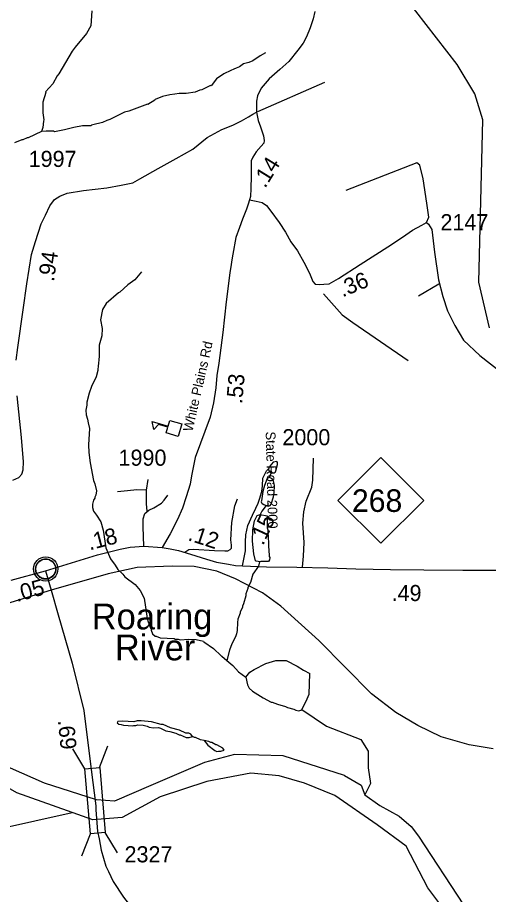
# Model space of a CAD drawing. Extents: x 1248224 to 1454986, y 825081 to 985870.
# Drawn here: x 1407700 to 1411354, y 897229 to 904029 of the extents above; entities that cross this region are included whole.
import ezdxf

# ---------------------------------------------------------------- set-up
doc = ezdxf.new("R2010")
doc.units = 0
for name, color, linetype in [('Exist Civil Demographics Community CELL', 7, 'Continuous'), ('Exist Civil Demographics Community Label', 7, 'Continuous'), ('Exist Cultural Educational Facility High CELL', 7, 'Continuous'), ('Exist Hydrographic Misc Water Feature', 7, 'Continuous'), ('Exist Hydrographic River Shore', 7, 'Continuous'), ('Exist Railroad Mainline', 7, 'Continuous'), ('Exist Road Non-System Type 51', 7, 'Continuous'), ('Exist Road Primary NC Attributed', 7, 'Continuous'), ('Exist Road Primary NC Mileage Hundredths English Label', 7, 'Continuous'), ('Exist Road Primary NC Shield CELL', 7, 'Continuous'), ('Exist Road Primary NC Shield Number Label', 7, 'Continuous'), ('Exist Road Secondary Mileage Hundredths English Label', 7, 'Continuous'), ('Exist Road Secondary Structure Standard Bridge CELL', 7, 'Continuous'), ('Exist Road Secondary Structure Standard Bridge Number Label', 7, 'Continuous'), ('Exist Road Secondary Type 41 Attributed', 7, 'Continuous'), ('Exist Road Secondary Type 51 Attributed', 7, 'Continuous'), ('Exist Road Secondary Type 51 Label', 7, 'Continuous'), ('Exist Road Secondary Type 51 Number Label', 7, 'Continuous')]:
    doc.layers.add(name, color=color, linetype=linetype)

msp = doc.modelspace()

# ---------------------------------------------------------------- linework, layer by layer
at = {"layer": 'Exist Civil Demographics Community CELL'}
msp.add_lwpolyline([(1407841, 899765.5), (1407842, 899771), (1407843.8, 899777.6), (1407846.7, 899784.8), (1407849.6, 899790.6), (1407853, 899796.3), (1407856.7, 899801.4), (1407860.7, 899805.8), (1407865.3, 899810.4), (1407870.8, 899815), (1407876.2, 899818.6), (1407881.1, 899821.5), (1407886.2, 899824), (1407891.6, 899826.3), (1407897.3, 899828.1), (1407901.6, 899829.2), (1407906.5, 899830), (1407910.6, 899830.7), (1407916.9, 899830.9), (1407921.4, 899830.8), (1407927, 899830.6), (1407931.9, 899829.9), (1407936.9, 899828.9), (1407941.9, 899827.5), (1407947, 899825.5), (1407953.7, 899822.6), (1407959.9, 899819.1), (1407965, 899815.6), (1407970.2, 899811.5), (1407973.5, 899808.4), (1407977.6, 899804), (1407981.5, 899799.3), (1407984.5, 899794.7), (1407987.7, 899789.7), (1407990.1, 899784.6), (1407992.2, 899779.6), (1407993.7, 899774.5), (1407995, 899770), (1407996.1, 899763.9), (1407996.7, 899759.2), (1407997, 899753.2), (1407996.8, 899747.4), (1407996.2, 899741.7), (1407995.3, 899736.2), (1407993.6, 899730.1), (1407991.8, 899724.2), (1407989.5, 899719.2), (1407986.3, 899713.2), (1407983, 899707.9), (1407979.6, 899703.2), (1407975.4, 899698.4), (1407970.1, 899693.5), (1407965.1, 899689.3), (1407960, 899685.9), (1407955.7, 899683.4), (1407948.9, 899680.2), (1407941.8, 899677.4), (1407935.8, 899676), (1407929.2, 899674.7), (1407924.8, 899674.2), (1407920.3, 899673.9), (1407914.7, 899673.9), (1407910.4, 899674.4), (1407904.8, 899675.1), (1407898.9, 899676.4), (1407894.3, 899677.7), (1407889.1, 899679.6), (1407884.5, 899681.6), (1407880.6, 899683.8), (1407873.8, 899687.9), (1407868.2, 899692.2), (1407863.3, 899696.6), (1407858.8, 899701.5), (1407855.7, 899705.5), (1407852.7, 899709.6), (1407848.6, 899716.7), (1407846.9, 899720.3), (1407845.1, 899724.3), (1407842.6, 899732.5), (1407841, 899739.5), (1407840.3, 899744.7), (1407840, 899751), (1407840, 899755.7), (1407840.5, 899762.2)], close=True, dxfattribs=at)
for centre, radius in [((1407918.6, 899753), 94.3), ((1407918.4, 899753.3), 76.7)]:
    msp.add_circle(centre, radius, dxfattribs=at)
at = {"layer": 'Exist Cultural Educational Facility High CELL'}
msp.add_lwpolyline([(1408945.6, 900779.7), (1408851.7, 900807.6), (1408864.8, 900851.7), (1408792.9, 900873.1), (1408756.2, 900834.9), (1408744.4, 900897.6), (1408867.6, 900860.9), (1408880.7, 900905.1), (1408974.6, 900877.2)], close=True, dxfattribs=at)
at = {"layer": 'Exist Hydrographic Misc Water Feature'}
msp.add_line((1409963.8, 898782.5), (1409967, 898941.6), dxfattribs=at)
for points in [[(1411363.2, 901623.2), (1411278.2, 901976.1), (1411311.3, 903236.1), (1411248.3, 903437.6), (1411111.2, 903663.7), (1410550.2, 904390.6), (1410356.2, 904745.9), (1410355.2, 905103.7), (1410210.2, 905349.5)], [(1408274.9, 904079.8), (1408268.4, 903964), (1408235.1, 903904.8), (1408146.8, 903798.7), (1408124.1, 903767.3), (1408020.3, 903593.7), (1408008, 903578), (1407972.6, 903514.7), (1407917.3, 903452.1), (1407918.7, 903446.5), (1407895.5, 903372.5), (1407896.5, 903290.2), (1407904.6, 903236.5), (1407900.2, 903224.6), (1407895.2, 903176.7), (1407886.4, 903144.4)], [(1409624, 903754.1), (1409583.5, 903731.1), (1409526.6, 903692.4), (1409494.3, 903679.1), (1409454.1, 903670), (1409421.6, 903646.7), (1409397.3, 903635.2), (1409377.2, 903629.7), (1409355, 903618.2), (1409300.4, 903593.4), (1409243.5, 903552.7), (1409202.4, 903499.7), (1409197, 903500.9), (1409129.7, 903469.2), (1409113.6, 903465.6), (1409079.3, 903450.4), (1409009.1, 903440), (1408953.1, 903441.2), (1408920.9, 903434), (1408880.9, 903430.8), (1408824.5, 903416), (1408768, 903393.4), (1408764.8, 903388.5), (1408711.2, 903354.6), (1408707.6, 903356), (1408562.1, 903301.9), (1408529.9, 903294.6), (1408416.6, 903237.2), (1408392.5, 903229.7), (1408360.1, 903214.4), (1408283.7, 903198.1), (1408273.6, 903194.4), (1408271.5, 903188.4), (1408203.5, 903189.8), (1408135.6, 903176.2), (1408062.9, 903157), (1407986.5, 903142.7), (1407978.6, 903146.9), (1407922.6, 903148.1), (1407886.4, 903144.4)], [(1407886.4, 903144.4), (1407781.4, 903095.3), (1407773.4, 903095.4), (1407741.1, 903080.1), (1407733.1, 903080.3), (1407676.6, 903057.6)], [(1408660.5, 902057.5), (1408609.1, 901994.7), (1408554.3, 901955.9), (1408493.1, 901899.3), (1408482.9, 901893.6), (1408387.1, 901811.8), (1408358.1, 901764.4), (1408344.4, 901684.8), (1408356.9, 901616.6), (1408353.7, 901560.6), (1408334.1, 901489.1), (1408334.2, 901401.2), (1408329.7, 901377.3), (1408329, 901345.3), (1408324.6, 901329.4), (1408324, 901297.4), (1408321.8, 901291.5), (1408310.8, 901241.7), (1408273.9, 901167.7), (1408256, 901115), (1408238.5, 901047.5), (1408238, 901023.5), (1408229.2, 900983.7), (1408232.3, 900947.7), (1408243.6, 900915.5), (1408247, 900887.4), (1408258.1, 900843.2), (1408251.3, 900715.4), (1408254, 900655.4), (1408264.2, 900575.2), (1408289.2, 900438.8), (1408300.7, 900414.5), (1408313.5, 900358.3), (1408306.9, 900326.4), (1408298.5, 900310.6), (1408298.4, 900302.6), (1408289.9, 900286.8), (1408281.2, 900255), (1408280.7, 900231), (1408290.1, 900200.9), (1408313.4, 900170.3), (1408346.3, 900117.6), (1408364.9, 900053.3), (1408385.1, 899917.8), (1408420.1, 899832.2), (1408457.1, 899783.4), (1408478.3, 899749), (1408517.5, 899712.2), (1408533, 899691.9), (1408611.8, 899632.1), (1408650.8, 899587.3), (1408681.5, 899526.7), (1408706.1, 899370.2), (1408713.5, 899342), (1408721.1, 899325.9), (1408721, 899317.9), (1408736.2, 899285.5), (1408736, 899277.5), (1408747.5, 899251.4), (1408767.1, 899232.9), (1408775.1, 899232.7), (1408806.8, 899220), (1408914.7, 899213.7), (1408922.6, 899209.5), (1408946.6, 899209), (1408962.5, 899204.6), (1409026.6, 899207.6), (1409086.2, 899205.9), (1409142.2, 899192.7), (1409144.8, 899187.7), (1409221.1, 899137), (1409279.8, 899079.7), (1409285.8, 899077.6), (1409324.3, 899043)], [(1409668.7, 900498.2), (1409690.8, 900499.8), (1409698.9, 900503.6), (1409705, 900513.4), (1409716.1, 900563.1), (1409716.5, 900579.1), (1409712.7, 900587.2), (1409684.5, 900581.9), (1409657.9, 900550.4), (1409649.5, 900534.6), (1409647.3, 900524.7), (1409653, 900512.6), (1409668.7, 900498.2)], [(1409668.7, 900498.2), (1409658.3, 900476.5), (1409655.9, 900462.5)], [(1409655.9, 900462.5), (1409645.9, 900460.8), (1409637.8, 900455), (1409616.6, 900401.4), (1409603.6, 900353.8), (1409594, 900282), (1409589.9, 900274.1), (1409591.6, 900266.1), (1409597.6, 900259.9), (1409611.4, 900253.7), (1409628.4, 900244.8)], [(1409628.4, 900244.8), (1409637.2, 900245.1), (1409645.1, 900240.9), (1409661.2, 900244.6), (1409667.4, 900254.4), (1409686.7, 900311.9), (1409691.4, 900343.8), (1409692.6, 900399.8), (1409685.3, 900435.9), (1409675.7, 900452.1), (1409655.9, 900462.5)], [(1409628.4, 900244.8), (1409594.3, 900202), (1409583.6, 900174.3)], [(1409578.3, 899807.3), (1409567.7, 899810.9), (1409551.8, 899813.2), (1409545.9, 899817.3), (1409533.1, 899871.6), (1409523.1, 899967.7), (1409525.1, 900055.7), (1409538.6, 900127.4), (1409559.5, 900166.9), (1409583.6, 900174.3)], [(1409583.6, 900174.3), (1409637.2, 900164.2), (1409637.4, 900073.1), (1409641.1, 900057.2), (1409643.6, 899985.1), (1409647.2, 899969.1), (1409646.2, 899921.1), (1409649.9, 899905), (1409652.6, 899849), (1409656.4, 899840.9), (1409656.1, 899824.9), (1409645.8, 899811.2), (1409587.7, 899810.5), (1409578.3, 899807.3)], [(1409578.3, 899807.3), (1409569, 899774.9), (1409525.6, 899711.8), (1409508.2, 899648.3), (1409487.4, 899608.8), (1409487.1, 899600.8), (1409470.3, 899561.2), (1409469.9, 899545.2), (1409452.6, 899481.7), (1409444.2, 899465.9), (1409444.1, 899457.9), (1409427.2, 899418.2), (1409427.1, 899410.2), (1409409.9, 899362.6), (1409405.4, 899338.8), (1409404.1, 899274.9), (1409399.6, 899251), (1409391.1, 899227.2), (1409361.9, 899171.8), (1409344.8, 899124.3), (1409324.3, 899043)], [(1409324.3, 899043), (1409370.3, 899005.7), (1409415.1, 898954.8), (1409471.5, 898913.4)], [(1409471.5, 898913.4), (1409503, 898952.8), (1409535.5, 898974.2), (1409626.6, 899020.1), (1409703.1, 899044.4), (1409783, 899042.7), (1409870.1, 898998.7), (1409917.4, 898967.7), (1409967, 898941.6)], [(1409471.5, 898913.4), (1409482.9, 898853.4), (1409496.4, 898829.1), (1409521.9, 898806.5), (1409604.7, 898754.8), (1409668.1, 898721.3), (1409676.1, 898721.1), (1409715.7, 898704.3), (1409779.3, 898686.9), (1409795.1, 898678.6), (1409842.9, 898665.6), (1409858.7, 898657.2), (1409882.6, 898652.6), (1409898.7, 898658.3), (1409904.8, 898664.1), (1409940.2, 898727.4), (1409963.8, 898782.5)], [(1409904.8, 898664.1), (1410096.4, 898533.8), (1410364.6, 898432), (1410420.1, 898339.5), (1410420.1, 898209.9), (1410438.6, 898089.6), (1410395.4, 898001.4)], [(1409058.6, 898454), (1409045.1, 898472.2), (1409029.2, 898478.6), (1409005.2, 898479.1), (1408957.7, 898504.1), (1408886, 898521.7), (1408830.7, 898546.8), (1408814.7, 898547.3), (1408739.1, 898568.9), (1408659.2, 898576.7), (1408627.3, 898575.3), (1408603.1, 898567.9), (1408515.1, 898571.9), (1408478, 898570.1), (1408474, 898560.1), (1408485.2, 898550.9), (1408502.8, 898546.7), (1408522.5, 898541.7), (1408594.3, 898536.1), (1408602.4, 898540), (1408618.4, 898539.6), (1408632.5, 898543.3), (1408674.5, 898542.3), (1408706.3, 898533.6), (1408722.1, 898525.3), (1408754.1, 898520.6), (1408794.1, 898523.7), (1408810.1, 898519.4), (1408849.5, 898498.5), (1408881.5, 898493.8), (1408929.2, 898480.7), (1408952.9, 898468.2), (1408960.9, 898468.1), (1409008.5, 898447), (1409032.4, 898446.5), (1409058.6, 898454)], [(1409147.5, 898422.8), (1409120.1, 898428.5), (1409080.4, 898445.4), (1409072.4, 898445.7), (1409058.6, 898454)], [(1409147.5, 898422.8), (1409177.2, 898387.3), (1409230.3, 898346.2), (1409246.1, 898337.8), (1409260.2, 898341.5), (1409278.2, 898341.2), (1409303.5, 898348.6), (1409292.8, 898364.8), (1409247.2, 898389.8), (1409239.2, 898390), (1409207.7, 898406.7), (1409199.7, 898406.8), (1409183.8, 898415.2), (1409147.5, 898422.8)]]:
    msp.add_lwpolyline(points, dxfattribs=at)
at = {"layer": 'Exist Hydrographic River Shore'}
for points in [[(1408311.2, 897962), (1407910.1, 898091.5), (1407378.4, 898325.6)], [(1410238, 898152.8), (1409760.7, 898304.6), (1409382.7, 898313.5), (1409151.6, 898252.2), (1408733.9, 898075.2), (1408451.1, 897953.1), (1408311.2, 897962)], [(1408282.9, 897808.2), (1407695.3, 898016.7), (1407405.2, 898182.6)], [(1409927.2, 898092.7), (1409730.9, 898149.7), (1409510.7, 898170.5), (1409168.4, 898105), (1408805.3, 897985.9), (1408510.4, 897826.1), (1408282.9, 897808.2)], [(1410238, 898152.8), (1410367.2, 898076.8), (1410395.4, 898001.4), (1410510.8, 897918.9), (1410661.5, 897836.5), (1410753.3, 897756.4), (1410811.2, 897681.6), (1411159.3, 897149.3), (1411226, 897041.3), (1411310.8, 896963.6), (1411407.3, 896897.6)], [(1411138.9, 896956.5), (1411068.3, 897046), (1410983.5, 897147.4), (1410882.3, 897279.3), (1410716, 897602.6), (1410489.9, 897769.9), (1410162.7, 897996.1), (1409927.2, 898092.7)]]:
    msp.add_lwpolyline(points, dxfattribs=at)
at = {"layer": 'Exist Railroad Mainline'}
for points in [[(1411391.5, 898358), (1411203.6, 898389.8), (1410986.3, 898451.8), (1410806, 898538.3), (1410636.3, 898641.4), (1410445.3, 898785.5), (1410038.7, 899197.2), (1409743.6, 899464.9), (1409601.2, 899568.7), (1409392.1, 899676.9), (1409245.7, 899736.2), (1409071.5, 899771.1), (1408900.7, 899774.5), (1408628.8, 899764.1), (1408402.3, 899715.2), (1407960.2, 899587.8)], [(1407960.2, 899587.8), (1407581.4, 899471.2), (1407166.6, 899370), (1406933.1, 899296.7), (1406431.2, 899160.7), (1405915.4, 899024.6), (1405527.4, 898900), (1405328.8, 898858.2), (1405098.7, 898837.2), (1404447, 898812.8), (1403837, 898802.3), (1403581.6, 898771.3), (1403372.5, 898722.5), (1403163.4, 898652.7), (1402874.1, 898544.5), (1402647.6, 898457.3), (1402431.5, 898412), (1402079.4, 898356.2), (1401838.9, 898296.9), (1401717, 898258.5), (1401598.5, 898195.7), (1401504.3, 898115.5), (1401303.8, 897918.1)]]:
    msp.add_lwpolyline(points, dxfattribs=at)
at = {"layer": 'Exist Road Non-System Type 51'}
for p, q in [((1409564.3, 903300.6), (1410084.8, 903528.5)), ((1410970.1, 901961.3), (1410809.9, 901867.5)), ((1408700.9, 900363.2), (1408714.1, 900446.6))]:
    msp.add_line(p, q, dxfattribs=at)
for points in [[(1410871.9, 902440.5), (1410890.6, 902480.4), (1410875.7, 902590.6), (1410846, 902778.2), (1410821.6, 902883), (1410798.3, 902903.3), (1410246.9, 902687.4)], [(1410871.9, 902440.5), (1410887.6, 902426.8), (1410914.4, 902385.1), (1410935.2, 902209.4), (1410965, 901994.9), (1411000.7, 901866.9), (1411036.4, 901753.7), (1411093, 901640.5), (1411161.4, 901527.3), (1411286.4, 901408.2), (1411476.3, 901260.7), (1411648.9, 901090.9), (1411753.1, 900980.7), (1411827.5, 900870.5), (1411890, 900763.3), (1411961.1, 900616.4)], [(1410074.9, 901887), (1410219.6, 901722.7), (1410301.7, 901664), (1410731.7, 901370.6)], [(1409911.4, 899765.9), (1409918.3, 899851.2), (1409922.9, 899957.3), (1409913.7, 900107.3), (1409920.6, 900194.9), (1409939, 900278), (1409982.8, 900386.4), (1409992.1, 900441.7), (1409996.7, 900612.4)], [(1408705.3, 900200.6), (1408700.9, 900257.7), (1408700.9, 900341.2), (1408700.9, 900363.2), (1408700.9, 900363.2), (1408626.3, 900367.5), (1408551.7, 900358.8), (1408474.9, 900350)], [(1408680.7, 899929), (1408674.9, 900078.8), (1408674.9, 900141.3), (1408686.8, 900183), (1408719.5, 900209.8), (1408758.2, 900227.7), (1408817.7, 900263.4), (1408838.6, 900287.3), (1408865.4, 900326)], [(1408998.4, 899884), (1409028.4, 899903.4), (1409065.5, 899906.2), (1409228.2, 899896.5), (1409307.5, 899893), (1409331.7, 899894.4), (1409350.3, 899904.1), (1409358.9, 899915.2), (1409358.9, 899937.3), (1409354.6, 899978.9), (1409361.7, 900113.3), (1409385.3, 900242.8), (1409406.7, 900296.8)]]:
    msp.add_lwpolyline(points, dxfattribs=at)
at = {"layer": 'Exist Road Primary NC Attributed'}
for points in [[(1407916.9, 899737.9), (1408320.2, 899861.8), (1408495.8, 899907.6), (1408574.4, 899922.8), (1408680.7, 899929), (1408821.2, 899920.3)], [(1408821.2, 899920.3), (1408884.7, 899908.8), (1408947.6, 899897.4), (1409042.9, 899868.4), (1409165.6, 899828), (1409243.1, 899805.3), (1409336.7, 899790.8), (1409390, 899779.5), (1409445.1, 899777)], [(1409445.1, 899777), (1409631.2, 899769.4), (1409866.9, 899766.2), (1410107.4, 899763), (1410325.4, 899753.3), (1410592.6, 899748.4), (1410852.5, 899746.8), (1411156, 899743.5), (1411404, 899743.5), (1411743, 899743.5), (1411890.8, 899741.8), (1412022.6, 899744.7)], [(1407650.8, 899665), (1407916.9, 899737.9)]]:
    msp.add_lwpolyline(points, dxfattribs=at)
at = {"layer": 'Exist Road Primary NC Shield CELL'}
msp.add_lwpolyline([(1410185.4, 900285.2), (1410518.4, 900618.2), (1410851.4, 900285.2), (1410518.4, 899952.3)], close=True, dxfattribs=at)
at = {"layer": 'Exist Road Secondary Structure Standard Bridge CELL'}
for p, q in [((1408222.6, 898202.9), (1408128.9, 898358.8)), ((1408335.4, 898212.6), (1408401.2, 898382.1)), ((1408474.3, 897552.7), (1408380.6, 897708.6)), ((1408199.4, 897529.2), (1408265.2, 897698.8))]:
    msp.add_line(p, q, dxfattribs=at)
msp.add_lwpolyline([(1408265.2, 897698.8), (1408222.1, 898202.9), (1408337.4, 898212.7), (1408380.6, 897708.6)], close=True, dxfattribs=at)
at = {"layer": 'Exist Road Secondary Structure Standard Bridge Number Label'}
msp.add_line((1408122.5, 897862.4), (1404144.1, 896966.4), dxfattribs=at)
at = {"layer": 'Exist Road Secondary Type 41 Attributed'}
msp.add_lwpolyline([(1409576.6, 900294.3), (1409596.6, 900353.3), (1409599.8, 900398.6), (1409603.1, 900458.4), (1409632.1, 900513.3), (1409651.7, 900534.3)], dxfattribs=at)
at = {"layer": 'Exist Road Secondary Type 51 Attributed'}
msp.add_line((1407916.9, 899737.9), (1407960.2, 899587.8), dxfattribs=at)
for points in [[(1410007, 904075.3), (1409993, 904018.7), (1409969.6, 903949.1), (1409941.4, 903878.6), (1409917.2, 903830), (1409874.1, 903774.8), (1409804.3, 903688.8), (1409735.8, 903625.1), (1409651, 903552.5), (1409589.7, 903481.4), (1409560.6, 903421.6), (1409553.5, 903381.3), (1409552.9, 903351.3), (1409554.2, 903295.6)], [(1407688.4, 901371.4), (1407701.3, 901470), (1407743.2, 901762.7), (1407772.3, 901964.7), (1407807.8, 902190.9), (1407838.3, 902292.8), (1407881.9, 902428.5), (1407915.8, 902496.4), (1407949.7, 902569.1), (1407986.8, 902619.2), (1408028.8, 902645), (1408083.7, 902667.7), (1408211.3, 902687), (1408393.7, 902709.7), (1408504.5, 902728.8), (1408594.9, 902748.2), (1408649.8, 902777.3), (1408791.9, 902858.1), (1408930.7, 902935.7), (1409059.3, 903009.3), (1409170.7, 903099.8), (1409283.7, 903159.5), (1409370.9, 903195.1), (1409438.7, 903229), (1409492, 903259.7), (1409525.9, 903280.7), (1409554.2, 903295.6)], [(1409554.2, 903295.6), (1409568, 903231.1), (1409584.2, 903180.4), (1409608.5, 903111.4), (1409614.6, 903074.9), (1409610.6, 903054.6), (1409590.3, 903030.3), (1409551.8, 902987.7), (1409525.5, 902945.1), (1409513.3, 902916.7), (1409511.3, 902876.1), (1409511.3, 902799.1), (1409509.3, 902703.7), (1409507.2, 902640.9), (1409499.1, 902616.5)], [(1409499.1, 902616.5), (1409489.3, 902581.9), (1409476, 902544.3), (1409444.4, 902465.1), (1409421.1, 902401.5), (1409393.6, 902324), (1409370.7, 902194.4), (1409366.1, 902166.1), (1409352.4, 902080.7), (1409347.9, 902052.8), (1409335.9, 901967), (1409319.1, 901825.2), (1409292.1, 901587.6), (1409262.5, 901349.7), (1409246.8, 901252.7), (1409238.2, 901157.1), (1409219.7, 901040.7), (1409195.4, 900929.9), (1409079, 900617.5), (1409062.6, 900539.3), (1409049.8, 900474.1), (1409039.8, 900410.4), (1409007.7, 900312.8), (1408980.5, 900224.1), (1408942, 900135.4), (1408884.9, 900026), (1408821.2, 899920.3)], [(1409499.1, 902616.5), (1409552, 902606.1), (1409597.5, 902593.7), (1409632.7, 902570.9), (1409665.8, 902527.5), (1409729.9, 902440.5), (1409779.6, 902363.9), (1409820.9, 902289.4), (1409872.7, 902219), (1409922.3, 902132), (1409965.8, 902047.1), (1409990.6, 901982.9), (1410009, 901961.2), (1410042.2, 901959.2), (1410075.5, 901961.2), (1410116.6, 901965.1), (1410189, 902006.2), (1410358.8, 902113.4), (1410571.9, 902252.1), (1410687.7, 902326.6), (1410764.3, 902380.5), (1410836.7, 902419.8), (1410871.9, 902440.5)], [(1407662.6, 900441.9), (1407709.4, 900462.9), (1407733.7, 900488.8), (1407743.4, 900522.7), (1407746.6, 900584.1), (1407730.4, 900773.2), (1407698, 901095.1)], [(1409445.1, 899777), (1409469.1, 899893.9), (1409467.5, 899963.4), (1409472.3, 900016.7), (1409486.9, 900089.4), (1409524, 900170.2), (1409548.2, 900223.6), (1409566, 900264), (1409576.6, 900294.3)], [(1407960.2, 899587.8), (1408015.4, 899396.2), (1408123.2, 899022.3), (1408213.2, 898655.2), (1408271, 898199.3), (1408306, 897916.9), (1408306.7, 897884.5)], [(1408306.7, 897884.5), (1408319.8, 897716.4), (1408333.1, 897660.6), (1408349.5, 897572.9), (1408385.2, 897449), (1408404.8, 897407.5), (1408441, 897328.6), (1408522.8, 897208.5), (1408577.4, 897137.4), (1408754.3, 896963.8), (1408803.7, 896889.1), (1408864.4, 896797.5), (1408887.6, 896743.1), (1408906.4, 896696.7), (1408929.3, 896652.1), (1408938.6, 896615.9), (1408947.7, 896571.7), (1408982.7, 896316.8)]]:
    msp.add_lwpolyline(points, dxfattribs=at)

# ---------------------------------------------------------------- texts
at = {"layer": 'Exist Civil Demographics Community Label'}
for s, p in [('Roaring', (1408275.4, 899284.6)), ('River', (1408454.9, 899044.6))]:
    msp.add_text(s, height=200, dxfattribs=at).set_placement(p)
at = {"layer": 'Exist Road Primary NC Mileage Hundredths English Label'}
for s, rotation, p in [('.18', 14.59234, (1408259.6, 899896.9)), ('.05', 15.30589, (1407694.3, 899496.3)), ('.49', 359.64384, (1410601.8, 899505.1))]:
    msp.add_text(s, height=125, rotation=rotation, dxfattribs=at).set_placement(p)
at = {"layer": 'Exist Road Primary NC Shield Number Label'}
msp.add_text('268', height=175, dxfattribs=at).set_placement((1410294.6, 900195.5))
at = {"layer": 'Exist Road Secondary Mileage Hundredths English Label'}
for s, rotation, p in [('.14', 58.26199, (1409620.8, 902699.8)), ('.94', 81.81281, (1407981.5, 901976.9)), ('.36', 22.397, (1410221, 901858.3)), ('.53', 84.87899, (1409442.5, 901029.9)), ('.15', 65.31644, (1409605, 899929.4)), ('.12', 341.77684, (1409015.4, 899977.9)), ('.69', 275.56846, (1408012.6, 898578.6))]:
    msp.add_text(s, height=125, rotation=rotation, dxfattribs=at).set_placement(p)
at = {"layer": 'Exist Road Secondary Type 51 Label'}
for s, rotation, p in [('White Plains Rd', 77.12652, (1409056.4, 900813.5)), ('State Road 2000', 271.38, (1409625.6, 900818))]:
    msp.add_text(s, height=75, rotation=rotation, dxfattribs=at).set_placement(p)
at = {"layer": 'Exist Road Secondary Type 51 Number Label'}
for s, p in [('1997', (1407785.7, 902870.4)), ('2147', (1410981.4, 902379.3)), ('2000', (1409754.9, 900712.5)), ('1990', (1408483.2, 900553.6)), ('2327', (1408530, 897478.2))]:
    msp.add_text(s, height=125, dxfattribs=at).set_placement(p)

doc.saveas('drawing.dxf')
